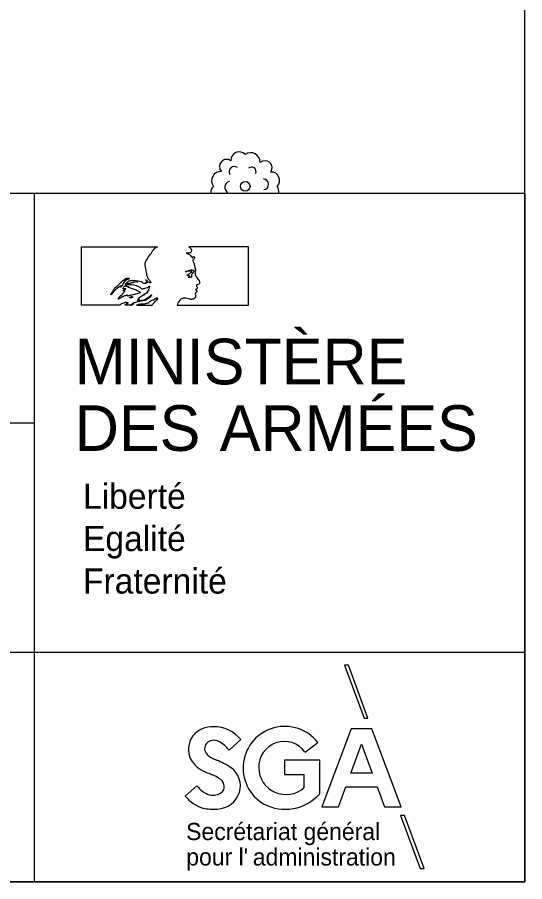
# Model space of a CAD drawing. Extents: x 344013 to 344423, y 298505 to 298795.
# Drawn here: x 344397.14 to 344422.91, y 298504.88 to 298548.82 of the extents above; entities that cross this region are included whole.
import ezdxf

# ---------------------------------------------------------------- set-up
doc = ezdxf.new("R2010")
doc.units = 0
doc.layers.add('DH_CADRE -CARTOUCHE', color=7, linetype='Continuous')
doc.layers.add('VOIRIE_ESPACE VERT', color=7, linetype='Continuous')

msp = doc.modelspace()

# ---------------------------------------------------------------- linework, layer by layer
at = {"layer": 'DH_CADRE -CARTOUCHE'}
for p, q in [((344397.985, 298539.876), (344397.985, 298504.876)), ((344400.402, 298537.148), (344404.252, 298537.148)), ((344400.402, 298534.188), (344400.402, 298537.148)), ((344408.882, 298537.148), (344405.842, 298537.148)), ((344408.882, 298534.188), (344408.882, 298537.148)), ((344402.343, 298534.188), (344400.402, 298534.188)), ((344402.947, 298534.188), (344402.598, 298534.188)), ((344403.19, 298534.188), (344403.978, 298534.188)), ((344405.257, 298534.188), (344408.882, 298534.188)), ((344348.743, 298528.209), (344397.985, 298528.209)), ((344348.743, 298516.543), (344422.906, 298516.543)), ((344413.755, 298515.887), (344414.75, 298513.197)), ((344413.949, 298515.887), (344413.755, 298515.887)), ((344414.945, 298513.197), (344413.949, 298515.887)), ((344414.75, 298513.197), (344414.945, 298513.197)), ((344407.888, 298511.568), (344408.481, 298512.103)), ((344411.748, 298511.469), (344412.392, 298511.96)), ((344406.251, 298509.758), (344405.665, 298509.218)), ((344416.796, 298508.24), (344416.602, 298508.24)), ((344416.602, 298508.24), (344417.597, 298505.551)), ((344417.792, 298505.551), (344416.796, 298508.24)), ((344417.597, 298505.551), (344417.792, 298505.551))]:
    msp.add_line(p, q, dxfattribs=at)
for points in [[(344012.906, 298504.876), (344422.906, 298504.876), (344422.906, 298791.876), (344012.906, 298791.876)], [(344222.906, 298539.876), (344422.906, 298539.876), (344422.906, 298504.876), (344222.906, 298504.876)], [(344402.382, 298535.166), (344402.339, 298535.139), (344402.229, 298535.057), (344402.124, 298534.964), (344402.028, 298534.866), (344401.939, 298534.765), (344401.888, 298534.706), (344401.882, 298534.706), (344401.878, 298534.713), (344401.881, 298534.723), (344401.925, 298534.786), (344401.992, 298534.884), (344402.048, 298534.987), (344402.076, 298535.049), (344402.092, 298535.07), (344402.109, 298535.08), (344402.168, 298535.119), (344402.244, 298535.184), (344402.338, 298535.288), (344402.432, 298535.378), (344402.504, 298535.44), (344402.573, 298535.494), (344402.648, 298535.539), (344402.703, 298535.557), (344402.754, 298535.561), (344402.796, 298535.557), (344402.832, 298535.545), (344402.837, 298535.538), (344402.821, 298535.524), (344402.804, 298535.515), (344402.772, 298535.51), (344402.76, 298535.498), (344402.748, 298535.496), (344402.739, 298535.504), (344402.744, 298535.52), (344402.713, 298535.494), (344402.647, 298535.439), (344402.581, 298535.387), (344402.544, 298535.341), (344402.515, 298535.281), (344402.478, 298535.215), (344402.454, 298535.191), (344402.43, 298535.17), (344402.415, 298535.164), (344402.423, 298535.159), (344402.42, 298535.145), (344402.403, 298535.121), (344402.39, 298535.102), (344402.373, 298535.094), (344402.365, 298535.096), (344402.362, 298535.106), (344402.367, 298535.121), (344402.381, 298535.14), (344402.396, 298535.153), (344402.382, 298535.154)], [(344402.842, 298534.558), (344402.84, 298534.569), (344402.851, 298534.583), (344402.868, 298534.594), (344402.899, 298534.603), (344402.926, 298534.614), (344402.945, 298534.625), (344402.959, 298534.628), (344402.97, 298534.622), (344402.976, 298534.612), (344402.997, 298534.607), (344403.01, 298534.602), (344403.008, 298534.592), (344402.993, 298534.581), (344402.969, 298534.57), (344402.934, 298534.567), (344402.901, 298534.568), (344402.876, 298534.557), (344402.855, 298534.553)], [(344416.632, 298508.684), (344415.145, 298512.656), (344414.091, 298512.656), (344412.604, 298508.684), (344413.454, 298508.684), (344413.827, 298509.702), (344415.409, 298509.702), (344415.782, 298508.684)], [(344414.618, 298511.865), (344415.157, 298510.391), (344414.079, 298510.391)]]:
    msp.add_lwpolyline(points, close=True, dxfattribs=at)
for points in [[(344404.072, 298537.04), (344404.028, 298536.99), (344403.985, 298536.929), (344403.95, 298536.871), (344403.933, 298536.831), (344403.927, 298536.807), (344403.92, 298536.795), (344403.9, 298536.781), (344403.869, 298536.756), (344403.825, 298536.707), (344403.782, 298536.648), (344403.743, 298536.579), (344403.692, 298536.49), (344403.652, 298536.42), (344403.625, 298536.352), (344403.611, 298536.3), (344403.613, 298536.263), (344403.618, 298536.206), (344403.632, 298536.12), (344403.647, 298536.045), (344403.668, 298535.942), (344403.684, 298535.851), (344403.693, 298535.816), (344403.703, 298535.782), (344403.704, 298535.749), (344403.706, 298535.714), (344403.712, 298535.692), (344403.724, 298535.663), (344403.728, 298535.646), (344403.736, 298535.629), (344403.75, 298535.623), (344403.747, 298535.604), (344403.752, 298535.589), (344403.761, 298535.581), (344403.769, 298535.579), (344403.768, 298535.557), (344403.773, 298535.546), (344403.823, 298535.491), (344403.862, 298535.442), (344403.905, 298535.381), (344403.92, 298535.349), (344403.92, 298535.336), (344403.908, 298535.327), (344403.881, 298535.326), (344403.846, 298535.332), (344403.805, 298535.35), (344403.77, 298535.377), (344403.742, 298535.402), (344403.691, 298535.453), (344403.671, 298535.475), (344403.663, 298535.475), (344403.66, 298535.469), (344403.66, 298535.459), (344403.679, 298535.44), (344403.718, 298535.398), (344403.74, 298535.368), (344403.745, 298535.347), (344403.74, 298535.332), (344403.727, 298535.32), (344403.709, 298535.318), (344403.687, 298535.326), (344403.663, 298535.327), (344403.648, 298535.32), (344403.643, 298535.303), (344403.644, 298535.275)], [(344404.252, 298537.148), (344404.215, 298537.131), (344404.164, 298537.107), (344404.109, 298537.071), (344404.072, 298537.04)], [(344405.842, 298537.148), (344405.891, 298537.116), (344405.943, 298537.067), (344405.974, 298537.023), (344405.985, 298536.998), (344405.987, 298536.972), (344405.979, 298536.947), (344405.972, 298536.924), (344405.965, 298536.896), (344405.948, 298536.866), (344405.933, 298536.852), (344405.898, 298536.84), (344405.845, 298536.835), (344405.773, 298536.839), (344405.714, 298536.852), (344405.771, 298536.827), (344405.819, 298536.804), (344405.883, 298536.76), (344405.935, 298536.713), (344405.969, 298536.669), (344405.982, 298536.656), (344406.006, 298536.651), (344406.027, 298536.649), (344406.033, 298536.643), (344406.033, 298536.632), (344406.024, 298536.623), (344406.014, 298536.613), (344406.011, 298536.601), (344406.014, 298536.592), (344406.022, 298536.588), (344406.036, 298536.589), (344406.046, 298536.597), (344406.057, 298536.612), (344406.063, 298536.635), (344406.079, 298536.651), (344406.09, 298536.655), (344406.113, 298536.647), (344406.131, 298536.625), (344406.139, 298536.594), (344406.139, 298536.564), (344406.12, 298536.537), (344406.083, 298536.507), (344406.053, 298536.483), (344406.045, 298536.468), (344406.046, 298536.45), (344406.052, 298536.435), (344406.066, 298536.413), (344406.096, 298536.322), (344406.129, 298536.211), (344406.153, 298536.106), (344406.165, 298536.05), (344406.178, 298535.959), (344406.174, 298535.874), (344406.164, 298535.821), (344406.162, 298535.787), (344406.168, 298535.753), (344406.177, 298535.719), (344406.198, 298535.677)], [(344406.198, 298535.677), (344406.237, 298535.611), (344406.273, 298535.56), (344406.319, 298535.488), (344406.365, 298535.42), (344406.395, 298535.358), (344406.398, 298535.326), (344406.392, 298535.289), (344406.38, 298535.264), (344406.354, 298535.25), (344406.312, 298535.238), (344406.273, 298535.226), (344406.25, 298535.215), (344406.24, 298535.201), (344406.236, 298535.179), (344406.237, 298535.156), (344406.248, 298535.128), (344406.266, 298535.098), (344406.275, 298535.066), (344406.268, 298535.039), (344406.25, 298535.016), (344406.214, 298534.99), (344406.189, 298534.98), (344406.179, 298534.974), (344406.181, 298534.968), (344406.199, 298534.962), (344406.219, 298534.955), (344406.229, 298534.949), (344406.231, 298534.934), (344406.239, 298534.919), (344406.251, 298534.893), (344406.251, 298534.87), (344406.239, 298534.851), (344406.215, 298534.829), (344406.19, 298534.809), (344406.174, 298534.788), (344406.172, 298534.771), (344406.174, 298534.754), (344406.184, 298534.734), (344406.195, 298534.7), (344406.194, 298534.665), (344406.183, 298534.609), (344406.166, 298534.566), (344406.143, 298534.537), (344406.089, 298534.5), (344406.037, 298534.484), (344405.987, 298534.481), (344405.953, 298534.481), (344405.93, 298534.489), (344405.917, 298534.496), (344405.892, 298534.499), (344405.843, 298534.504), (344405.77, 298534.519), (344405.692, 298534.535), (344405.617, 298534.545), (344405.559, 298534.544), (344405.508, 298534.531), (344405.472, 298534.514), (344405.436, 298534.485), (344405.393, 298534.441), (344405.343, 298534.375), (344405.316, 298534.33), (344405.294, 298534.287), (344405.268, 298534.225), (344405.257, 298534.188)], [(344405.68, 298535.878), (344405.749, 298535.922), (344405.824, 298535.951), (344405.88, 298535.968), (344405.933, 298535.974), (344405.974, 298535.983), (344406.002, 298535.979), (344406.032, 298535.973), (344406.077, 298535.96), (344406.096, 298535.953), (344406.102, 298535.936), (344406.101, 298535.902), (344406.082, 298535.871), (344406.054, 298535.843), (344406.038, 298535.836), (344406.039, 298535.826), (344406.051, 298535.818), (344406.06, 298535.808), (344406.056, 298535.791), (344406.041, 298535.78), (344406.023, 298535.78), (344406.006, 298535.765), (344405.985, 298535.744), (344405.992, 298535.733), (344405.989, 298535.705), (344405.983, 298535.679), (344405.986, 298535.645), (344405.985, 298535.621), (344405.968, 298535.602), (344405.935, 298535.594), (344405.89, 298535.593), (344405.846, 298535.598), (344405.819, 298535.608), (344405.854, 298535.609), (344405.884, 298535.615), (344405.897, 298535.625), (344405.9, 298535.644), (344405.9, 298535.654), (344405.886, 298535.664), (344405.874, 298535.653), (344405.865, 298535.665), (344405.858, 298535.677), (344405.84, 298535.681), (344405.812, 298535.683), (344405.776, 298535.697), (344405.759, 298535.715), (344405.759, 298535.724), (344405.781, 298535.731), (344405.801, 298535.729), (344405.816, 298535.725), (344405.825, 298535.735), (344405.83, 298535.754), (344405.84, 298535.772), (344405.849, 298535.777), (344405.865, 298535.776), (344405.874, 298535.785), (344405.887, 298535.798), (344405.919, 298535.822), (344405.953, 298535.842), (344405.983, 298535.871), (344405.995, 298535.894), (344405.99, 298535.903), (344405.963, 298535.913), (344405.907, 298535.92), (344405.853, 298535.92)], [(344405.853, 298535.92), (344405.802, 298535.909), (344405.74, 298535.895), (344405.68, 298535.878)], [(344402.851, 298534.676), (344402.808, 298534.654), (344402.761, 298534.649), (344402.741, 298534.66), (344402.739, 298534.669), (344402.768, 298534.678), (344402.706, 298534.678), (344402.704, 298534.692), (344402.664, 298534.679), (344402.612, 298534.668), (344402.575, 298534.655), (344402.529, 298534.627), (344402.486, 298534.609), (344402.439, 298534.591), (344402.394, 298534.563), (344402.337, 298534.525), (344402.293, 298534.502), (344402.256, 298534.488), (344402.249, 298534.496), (344402.252, 298534.51), (344402.283, 298534.532), (344402.301, 298534.549), (344402.296, 298534.562), (344402.291, 298534.57), (344402.317, 298534.599), (344402.382, 298534.66), (344402.453, 298534.715), (344402.482, 298534.743), (344402.482, 298534.763), (344402.529, 298534.807), (344402.544, 298534.834), (344402.557, 298534.861), (344402.586, 298534.884), (344402.61, 298534.895), (344402.595, 298534.9), (344402.59, 298534.915), (344402.564, 298534.908), (344402.536, 298534.907), (344402.52, 298534.915), (344402.511, 298534.923), (344402.519, 298534.932), (344402.533, 298534.943), (344402.548, 298534.947), (344402.537, 298534.956), (344402.538, 298534.968), (344402.552, 298534.983), (344402.582, 298534.992), (344402.617, 298534.997), (344402.64, 298535.008), (344402.648, 298535.02), (344402.599, 298535.011), (344402.546, 298535.013), (344402.52, 298535.023), (344402.507, 298535.031), (344402.509, 298535.044), (344402.532, 298535.086), (344402.569, 298535.149), (344402.61, 298535.192), (344402.641, 298535.215), (344402.668, 298535.23), (344402.682, 298535.23), (344402.689, 298535.219), (344402.684, 298535.201), (344402.674, 298535.177), (344402.653, 298535.159)], [(344403.644, 298535.275), (344403.622, 298535.287), (344403.595, 298535.297), (344403.555, 298535.297), (344403.523, 298535.303), (344403.508, 298535.319), (344403.496, 298535.34), (344403.481, 298535.358), (344403.461, 298535.366), (344403.431, 298535.373), (344403.359, 298535.39), (344403.267, 298535.408), (344403.131, 298535.423), (344402.991, 298535.434), (344402.913, 298535.43), (344402.86, 298535.424), (344402.798, 298535.405), (344402.748, 298535.376), (344402.709, 298535.346), (344402.662, 298535.297), (344402.636, 298535.267), (344402.627, 298535.252), (344402.63, 298535.239), (344402.636, 298535.235), (344402.647, 298535.237), (344402.665, 298535.244), (344402.696, 298535.267), (344402.73, 298535.287), (344402.789, 298535.3), (344402.877, 298535.328), (344402.951, 298535.347), (344403.039, 298535.367), (344403.111, 298535.38), (344403.195, 298535.383), (344403.262, 298535.38), (344403.216, 298535.378), (344403.157, 298535.37), (344403.093, 298535.357), (344402.998, 298535.33), (344402.926, 298535.306), (344402.857, 298535.291), (344402.792, 298535.277), (344402.742, 298535.26), (344402.71, 298535.245)], [(344402.653, 298535.159), (344402.638, 298535.156), (344402.678, 298535.149), (344402.72, 298535.142), (344402.762, 298535.13), (344402.786, 298535.121), (344402.792, 298535.111), (344402.773, 298535.103), (344402.806, 298535.098), (344402.852, 298535.089), (344402.871, 298535.076), (344402.865, 298535.067), (344402.844, 298535.065), (344402.963, 298535.033), (344403.117, 298534.983), (344403.231, 298534.935), (344403.327, 298534.879), (344403.369, 298534.851), (344403.392, 298534.832), (344403.388, 298534.825), (344403.328, 298534.803), (344403.21, 298534.756), (344403.027, 298534.706), (344402.935, 298534.687), (344402.895, 298534.696), (344402.89, 298534.673), (344402.851, 298534.676)], [(344402.71, 298535.245), (344402.791, 298535.245), (344402.924, 298535.236), (344403.053, 298535.214), (344403.177, 298535.181), (344403.29, 298535.134), (344403.359, 298535.094), (344403.394, 298535.066), (344403.421, 298535.039), (344403.466, 298535.019), (344403.51, 298535.021)], [(344403.51, 298535.021), (344403.538, 298535.027), (344403.576, 298535.031), (344403.631, 298535.045), (344403.741, 298535.085), (344403.785, 298535.11), (344403.824, 298535.141), (344403.837, 298535.158), (344403.852, 298535.147), (344403.843, 298535.12), (344403.835, 298535.083), (344403.826, 298535.043), (344403.811, 298535.011), (344403.796, 298534.99), (344403.792, 298534.97), (344403.796, 298534.958), (344403.805, 298534.948), (344403.821, 298534.948), (344403.828, 298534.943), (344403.818, 298534.936), (344403.796, 298534.934), (344403.768, 298534.923), (344403.746, 298534.907), (344403.743, 298534.899), (344403.75, 298534.896), (344403.764, 298534.897), (344403.759, 298534.889), (344403.744, 298534.886), (344403.729, 298534.879), (344403.724, 298534.864), (344403.724, 298534.841), (344403.708, 298534.836), (344403.691, 298534.824), (344403.692, 298534.817), (344403.698, 298534.812), (344403.71, 298534.812), (344403.733, 298534.817), (344403.755, 298534.824), (344403.746, 298534.814), (344403.694, 298534.792), (344403.637, 298534.764), (344403.587, 298534.741), (344403.568, 298534.736), (344403.551, 298534.729), (344403.545, 298534.72), (344403.546, 298534.71), (344403.56, 298534.708), (344403.576, 298534.715), (344403.594, 298534.722), (344403.592, 298534.715), (344403.553, 298534.692), (344403.46, 298534.641), (344403.319, 298534.559), (344403.307, 298534.547), (344403.305, 298534.535), (344403.3, 298534.529), (344403.289, 298534.532), (344403.274, 298534.529), (344403.269, 298534.518), (344403.261, 298534.5), (344403.26, 298534.489), (344403.269, 298534.483), (344403.288, 298534.484), (344403.306, 298534.497), (344403.33, 298534.501)], [(344403.33, 298534.501), (344403.344, 298534.496), (344403.349, 298534.492), (344403.344, 298534.485), (344403.322, 298534.482), (344403.318, 298534.475), (344403.309, 298534.469), (344403.29, 298534.469), (344403.277, 298534.457), (344403.266, 298534.443), (344403.264, 298534.433), (344403.259, 298534.429), (344403.249, 298534.429), (344403.236, 298534.426), (344403.231, 298534.418), (344403.238, 298534.415), (344403.256, 298534.421), (344403.277, 298534.42), (344403.322, 298534.426), (344403.44, 298534.435), (344403.506, 298534.445), (344403.571, 298534.461), (344403.639, 298534.487), (344403.705, 298534.524), (344403.781, 298534.575), (344403.843, 298534.622), (344403.899, 298534.674), (344403.93, 298534.708), (344403.94, 298534.718), (344403.948, 298534.713), (344403.949, 298534.701), (344403.942, 298534.674), (344403.92, 298534.636), (344403.889, 298534.595), (344403.848, 298534.557), (344403.8, 298534.524), (344403.752, 298534.486), (344403.699, 298534.45), (344403.666, 298534.435), (344403.621, 298534.421), (344403.537, 298534.401), (344403.424, 298534.383), (344403.297, 298534.364), (344403.212, 298534.346), (344403.141, 298534.325), (344403.088, 298534.307), (344403.037, 298534.281), (344402.992, 298534.254), (344402.971, 298534.239), (344402.958, 298534.228), (344402.952, 298534.23), (344402.946, 298534.233), (344402.936, 298534.229), (344402.914, 298534.215), (344402.902, 298534.204), (344402.905, 298534.194), (344402.915, 298534.192), (344402.93, 298534.197), (344402.947, 298534.209), (344402.977, 298534.226), (344403.022, 298534.247), (344403.053, 298534.254), (344403.021, 298534.236), (344402.976, 298534.21), (344402.947, 298534.188)], [(344402.598, 298534.188), (344402.617, 298534.204), (344402.665, 298534.237), (344402.714, 298534.268), (344402.765, 298534.296), (344402.769, 298534.302), (344402.758, 298534.308), (344402.743, 298534.313), (344402.727, 298534.315), (344402.705, 298534.313), (344402.686, 298534.312), (344402.662, 298534.318), (344402.642, 298534.321), (344402.62, 298534.32), (344402.602, 298534.31), (344402.576, 298534.3), (344402.543, 298534.288), (344402.501, 298534.279), (344402.458, 298534.266), (344402.419, 298534.252), (344402.386, 298534.235), (344402.359, 298534.211), (344402.343, 298534.188)], [(344403.978, 298534.188), (344403.998, 298534.215), (344404.049, 298534.274), (344404.139, 298534.37), (344404.207, 298534.434), (344404.265, 298534.48), (344404.279, 298534.502), (344404.282, 298534.513), (344404.274, 298534.511), (344404.26, 298534.501), (344404.237, 298534.484), (344404.215, 298534.467), (344404.198, 298534.456), (344404.189, 298534.455), (344404.186, 298534.462), (344404.187, 298534.468), (344404.2, 298534.478), (344404.245, 298534.513), (344404.269, 298534.531), (344404.25, 298534.525), (344404.25, 298534.532), (344404.247, 298534.538), (344404.236, 298534.539), (344404.208, 298534.539), (344404.181, 298534.532), (344404.127, 298534.51), (344404.088, 298534.482), (344404.054, 298534.449), (344404.041, 298534.437), (344404.025, 298534.436), (344404.011, 298534.442), (344403.994, 298534.438), (344403.943, 298534.413), (344403.888, 298534.374), (344403.836, 298534.335), (344403.775, 298534.296), (344403.743, 298534.279), (344403.743, 298534.293), (344403.722, 298534.286), (344403.696, 298534.274), (344403.646, 298534.252), (344403.6, 298534.24), (344403.556, 298534.239), (344403.457, 298534.242), (344403.41, 298534.237), (344403.353, 298534.225), (344403.296, 298534.213), (344403.19, 298534.188)], [(344412.494, 298509.343), (344412.494, 298511.058), (344410.7, 298511.058), (344410.7, 298510.318), (344411.689, 298510.318), (344411.689, 298509.644)]]:
    msp.add_lwpolyline(points, dxfattribs=at)
for centre, radius, start, end in [((344407.028, 298511.509), 1.247, 86.0104, 141.5681), ((344407.124, 298511.012), 1.741, 38.7989, 90.3107), ((344410.723, 298510.656), 2.117, 38, 239.1837), ((344406.998, 298511.601), 1.168, 144.1987, 205.9594), ((344407.053, 298511.646), 0.403, 139.5578, 228.1206), ((344407.117, 298511.557), 0.511, 62.0259, 136.6599), ((344406.814, 298510.811), 1.314, 35.1811, 65.6046), ((344410.694, 298510.711), 1.297, 35.7277, 182.0849), ((344407.224, 298511.839), 1.48, 210.4008, 249.6927), ((344407.577, 298512.129), 1.114, 224.6353, 253.3725), ((344405.055, 298506.049), 5.475, 57.5939, 66.2786), ((344407.33, 298509.749), 1.134, 343.0107, 54.4277), ((344410.783, 298510.691), 1.385, 181.1083, 310.8878), ((344408.105, 298513.448), 3.305, 245.0513, 250.5103), ((344406.369, 298508.685), 1.765, 51.5524, 68.988), ((344407.233, 298509.73), 0.41, 358.7093, 55.2832), ((344407.308, 298510.543), 1.316, 216.582, 251.897), ((344407.292, 298509.687), 0.352, 310.8873, 5.5663), ((344407.138, 298510.453), 1.923, 219.9839, 252.525), ((344407.076, 298510.008), 0.738, 256.1236, 307.2747), ((344407.253, 298509.786), 1.219, 272.6923, 342.4014), ((344410.748, 298510.888), 2.332, 241.584, 318.4992), ((344407.097, 298510.996), 2.437, 257.2793, 275.0071)]:
    msp.add_arc(centre, radius, start, end, dxfattribs=at)
at = {"layer": 'VOIRIE_ESPACE VERT'}
msp.add_circle((344408.712, 298540.228), 0.243, dxfattribs=at)
for centre, radius, start, end in [((344408.407, 298541.556), 0.422, 43.6925, 183.5969), ((344408.99, 298541.453), 0.483, 358.4583, 125.1928), ((344407.77, 298541.234), 0.365, 53.9554, 222.2066), ((344409.713, 298541.164), 0.366, 325.1444, 131.0175), ((344407.487, 298540.506), 0.483, 88.4583, 215.1928), ((344408.159, 298540.969), 0.269, 52.4396, 209.5496), ((344409.039, 298540.987), 0.224, 330.5895, 133.7127), ((344410.04, 298540.533), 0.422, 313.6925, 93.5969), ((344407.966, 298540.181), 0.298, 103.7092, 242.3465), ((344409.627, 298540.332), 0.273, 276.6214, 88.967), ((344407.384, 298539.923), 0.422, 133.6925, 186.3628), ((344409.937, 298539.95), 0.483, 351.1991, 35.1928)]:
    msp.add_arc(centre, radius, start, end, dxfattribs=at)

# ---------------------------------------------------------------- texts
at = {"layer": 'DH_CADRE -CARTOUCHE'}
for s, height, p in [('MINISTÈRE', 2.3205, (344400.054, 298530.161)), ('ARMÉES', 2.3205, (344407.419, 298526.778)), ('DES', 2.3205, (344400.054, 298526.778)), ('Liberté', 1.2763, (344400.472, 298523.835)), ('Egalité', 1.2763, (344400.472, 298521.685)), ('Fraternité', 1.2763, (344400.472, 298519.524)), ('Secrétariat général', 0.87222, (344405.711, 298506.992)), ("pour l'", 0.8722, (344405.717, 298505.701)), ('administration', 0.87222, (344409.097, 298505.699))]:
    msp.add_text(s, height=height, dxfattribs=at).set_placement(p)

doc.saveas('drawing.dxf')
